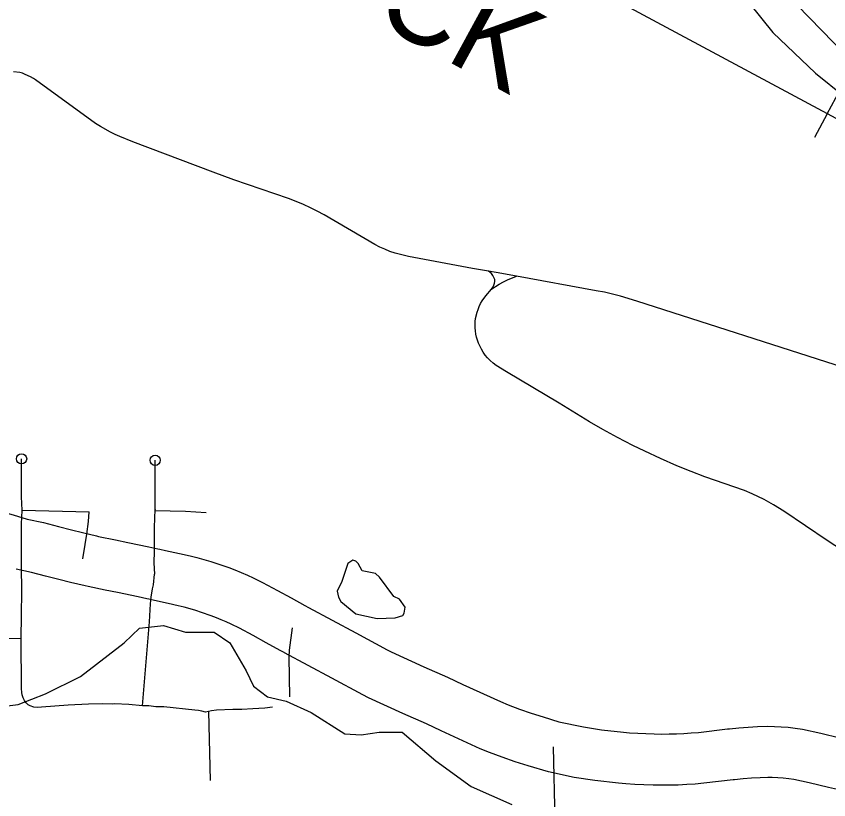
# Model space of a CAD drawing. Extents: x -19 to 366, y -4 to 359.
# Drawn here: x 146.496 to 147.247, y 194.662 to 195.386 of the extents above; entities that cross this region are included whole.
import ezdxf

# ---------------------------------------------------------------- set-up
doc = ezdxf.new("R2010")
doc.units = 0
for name, color, linetype in [('R_Contour Annot', 7, 'Continuous'), ('R_Striping', 7, 'Continuous'), ('R_Temp Easement', 7, 'Continuous'), ('R_Water Annot', 7, 'Continuous'), ('Sheet Fence', 7, 'Continuous')]:
    doc.layers.add(name, color=color, linetype=linetype)

msp = doc.modelspace()

# ---------------------------------------------------------------- linework, layer by layer
at = {"layer": 'R_Contour Annot'}
for points in [[(146.45397, 194.93573), (146.46855, 194.9318), (146.47489, 194.9305), (146.49329, 194.92562), (146.50622, 194.92162)], [(146.50622, 194.92162), (146.5212, 194.91826), (146.53507, 194.91468), (146.54698, 194.91151), (146.55728, 194.90905), (146.5701, 194.90602), (146.57206, 194.90561)], [(146.57206, 194.90561), (146.58788, 194.90234), (146.59928, 194.89996), (146.61877, 194.89591), (146.62689, 194.89413), (146.6289, 194.89369)], [(146.6289, 194.89369), (146.63396, 194.89258), (146.64698, 194.88974), (146.65681, 194.88747), (146.66317, 194.88593), (146.66964, 194.88419), (146.67605, 194.88229), (146.68242, 194.88023), (146.69251, 194.8767), (146.69831, 194.87452), (146.70409, 194.87216), (146.70978, 194.86966), (146.7152, 194.86711), (146.72383, 194.86298), (146.73774, 194.85559), (146.75012, 194.84867), (146.76275, 194.84173)], [(146.56247, 194.85925), (146.55981, 194.8598), (146.54634, 194.86299), (146.5354, 194.8656), (146.52306, 194.86888), (146.5101, 194.87223), (146.49585, 194.87542)], [(146.61874, 194.84744), (146.6167, 194.84789), (146.60889, 194.84961), (146.58963, 194.85361), (146.57825, 194.85598), (146.56247, 194.85925)], [(146.74001, 194.8002), (146.72716, 194.80726), (146.71507, 194.81402), (146.7025, 194.8207), (146.69489, 194.82434), (146.69017, 194.82656), (146.68563, 194.82856), (146.68106, 194.83042), (146.67636, 194.83218), (146.66731, 194.83536), (146.66205, 194.83706), (146.65676, 194.83862), (146.65143, 194.84006), (146.64591, 194.84139), (146.63662, 194.84354), (146.62384, 194.84632), (146.61874, 194.84744)], [(146.76275, 194.84173), (146.76621, 194.83983), (146.76641, 194.83972), (146.81013, 194.81637), (146.83893, 194.80087), (146.8427, 194.79885), (146.8728, 194.78505), (146.89487, 194.77543), (146.90905, 194.76875), (146.94377, 194.75283), (146.95081, 194.74997), (146.96151, 194.74592), (146.97225, 194.74218), (146.98325, 194.7387), (146.99787, 194.73422)], [(146.98808, 194.6879), (146.96929, 194.69346), (146.95734, 194.69724), (146.94535, 194.70141), (146.93352, 194.70589), (146.92499, 194.70935), (146.8891, 194.72581), (146.87532, 194.7323), (146.85347, 194.74182), (146.82162, 194.75643), (146.81653, 194.75916), (146.78775, 194.77464), (146.74405, 194.79799), (146.74363, 194.79822), (146.74001, 194.8002)], [(146.99787, 194.73422), (147.02048, 194.72944), (147.03725, 194.72684), (147.05747, 194.72461), (147.06313, 194.72414), (147.07077, 194.72363), (147.07837, 194.72326), (147.08605, 194.72303), (147.09281, 194.72292), (147.09969, 194.72295), (147.10657, 194.72312), (147.11342, 194.72342), (147.12029, 194.72387), (147.127, 194.72445), (147.15387, 194.72761), (147.15563, 194.72779), (147.16417, 194.72858), (147.17282, 194.72925), (147.18147, 194.72977), (147.19084, 194.73019), (147.1971, 194.72999), (147.20346, 194.72964), (147.20985, 194.72911), (147.21621, 194.72842), (147.22321, 194.72748), (147.24004, 194.72379), (147.25756, 194.71951)], [(147.26671, 194.66916), (147.24701, 194.67335), (147.22936, 194.67766), (147.21495, 194.68081), (147.21049, 194.68142), (147.20536, 194.68197), (147.2002, 194.6824), (147.19504, 194.68269), (147.19115, 194.68281), (147.18396, 194.68249), (147.17607, 194.68201), (147.16817, 194.6814), (147.16023, 194.68066), (147.15905, 194.68054), (147.13179, 194.67734), (147.12386, 194.67666), (147.11602, 194.67614), (147.10821, 194.67579), (147.10036, 194.6756), (147.09252, 194.67557), (147.08496, 194.67569), (147.07652, 194.67595), (147.06805, 194.67635), (147.05959, 194.67692), (147.05291, 194.67748), (147.03102, 194.67989), (147.01195, 194.68285), (146.98808, 194.6879)]]:
    msp.add_lwpolyline(points, dxfattribs=at)
at = {"layer": 'R_Striping'}
for p, q in [((146.50158, 194.92988), (146.56356, 194.92837)), ((146.67377, 194.74371), (146.6753, 194.68))]:
    msp.add_line(p, q, dxfattribs=at)
for points in [[(146.93267, 195.15076), (146.91798, 195.15325), (146.85861, 195.1643), (146.85246, 195.16568), (146.84637, 195.16727), (146.84158, 195.16896), (146.83688, 195.17087), (146.83227, 195.173), (146.82777, 195.17534), (146.78062, 195.20283), (146.77439, 195.20617), (146.76804, 195.2093), (146.76161, 195.21221), (146.75482, 195.21509), (146.74794, 195.21775), (146.69714, 195.2351), (146.67808, 195.24208), (146.60395, 195.27037), (146.5919, 195.27513), (146.58748, 195.27711), (146.58318, 195.27928), (146.574, 195.28432), (146.56922, 195.28729), (146.51388, 195.32746), (146.51187, 195.32877), (146.50913, 195.33029), (146.50439, 195.33259), (146.50185, 195.33364), (146.49923, 195.33425), (146.4935, 195.33481)], [(146.93554, 195.13393), (146.93706, 195.13627), (146.93775, 195.13782), (146.93822, 195.13945), (146.93848, 195.14113), (146.93852, 195.14283), (146.93778, 195.14484), (146.93677, 195.14673), (146.93553, 195.14848), (146.93267, 195.15076)], [(146.95873, 195.14599), (146.93996, 195.14954), (146.93267, 195.15076)], [(146.93554, 195.13393), (146.93909, 195.13652), (146.94274, 195.13881), (146.94654, 195.14089), (146.95041, 195.14276), (146.95873, 195.14599)], [(147.26181, 195.06135), (147.06978, 195.1229), (147.05475, 195.12748), (147.04735, 195.12942), (147.03991, 195.13114), (147.03238, 195.13262), (146.95873, 195.14599)], [(147.28041, 194.87916), (147.24601, 194.90182), (147.20582, 194.92875), (147.19633, 194.93467), (147.18754, 194.93963), (147.17665, 194.94492), (147.16952, 194.94801), (147.13293, 194.96063), (147.12002, 194.9655), (147.10698, 194.97089), (147.09176, 194.97745), (147.07728, 194.98419), (147.0661, 194.9897), (147.05196, 194.997), (147.03838, 195.00445), (147.0262, 195.01157), (146.99812, 195.02859), (146.94936, 195.05778), (146.93997, 195.06364), (146.93709, 195.06576), (146.93439, 195.06811), (146.9319, 195.07067), (146.92979, 195.07319), (146.92786, 195.07587), (146.92616, 195.07869), (146.92346, 195.08426), (146.92246, 195.08698), (146.92164, 195.08975), (146.92101, 195.09258), (146.92059, 195.09545), (146.92036, 195.09833), (146.92032, 195.10123), (146.92048, 195.10412), (146.92084, 195.10699), (146.92211, 195.11264), (146.92303, 195.1154), (146.92411, 195.11809), (146.92538, 195.1207), (146.92682, 195.12322), (146.93018, 195.12798), (146.93554, 195.13393)], [(146.50158, 194.92988), (146.50093, 194.94218), (146.50095, 194.97722)], [(146.62437, 194.9304), (146.62439, 194.94505), (146.62447, 194.95481), (146.62449, 194.97006), (146.6245, 194.97588)], [(146.50104, 194.89852), (146.50102, 194.9171), (146.5016, 194.92947)], [(146.5016, 194.92947), (146.50158, 194.92988)], [(146.55747, 194.88468), (146.55974, 194.89799), (146.56127, 194.90769), (146.5628, 194.91918), (146.56356, 194.92837)], [(146.62432, 194.92962), (146.62387, 194.92347), (146.62371, 194.91295), (146.6236, 194.90169), (146.62344, 194.8919), (146.62324, 194.88119), (146.62382, 194.87056)], [(146.62437, 194.9304), (146.62432, 194.92962)], [(146.62432, 194.92962), (146.65242, 194.92885), (146.67155, 194.92776)], [(146.50048, 194.81102), (146.50104, 194.83264), (146.50132, 194.85509), (146.5008, 194.87796), (146.50104, 194.89852)], [(146.61287, 194.74907), (146.61929, 194.82672), (146.6203, 194.84331), (146.62093, 194.84933), (146.62202, 194.85707), (146.62281, 194.8609), (146.62382, 194.87056)], [(146.74898, 194.75717), (146.74826, 194.79395), (146.74863, 194.80044), (146.75138, 194.82096)], [(146.50048, 194.81102), (146.47959, 194.8112), (146.4371, 194.81035)], [(146.50513, 194.75169), (146.50362, 194.75389), (146.50236, 194.75645), (146.5014, 194.75912), (146.50108, 194.7612), (146.50094, 194.76508), (146.50048, 194.81102)], [(146.56288, 194.75049), (146.54413, 194.74949), (146.51927, 194.7477), (146.51536, 194.74755), (146.51216, 194.74788), (146.50876, 194.74889), (146.50701, 194.74986), (146.50513, 194.75169)], [(146.61287, 194.74907), (146.6001, 194.75026), (146.58687, 194.75072), (146.58528, 194.75061), (146.57613, 194.75093), (146.56288, 194.75049)], [(146.62525, 194.74791), (146.61873, 194.74886), (146.61287, 194.74907)], [(146.67092, 194.74297), (146.66771, 194.74399), (146.66442, 194.74469), (146.66107, 194.74506), (146.63256, 194.74799), (146.62525, 194.74791)], [(146.73303, 194.74788), (146.72579, 194.74695), (146.71492, 194.74621), (146.70449, 194.74565), (146.6962, 194.74554), (146.68135, 194.74491), (146.67663, 194.74446), (146.67377, 194.74371)], [(146.67377, 194.74371), (146.67092, 194.74297)], [(147.02768, 194.41926), (147.02749, 194.4264), (147.02691, 194.4307), (147.02549, 194.43679), (147.02325, 194.44387), (147.02207, 194.44681), (147.02055, 194.44991), (147.01137, 194.4665), (147.00384, 194.48057), (147.00157, 194.48511), (147.00022, 194.48832), (146.99933, 194.49106), (146.99846, 194.49481), (146.99784, 194.49906), (146.99741, 194.50382), (146.99701, 194.51097), (146.99649, 194.52816), (146.99578, 194.56921), (146.99453, 194.64264), (146.99298, 194.71106)]]:
    msp.add_lwpolyline(points, dxfattribs=at)
for centre in [(146.50095, 194.97722), (146.6245, 194.97588)]:
    msp.add_circle(centre, 0.00473, dxfattribs=at)
at = {"layer": 'R_Temp Easement'}
for points in [[(147.20697, 195.40835), (147.25181, 195.36207), (147.27622, 195.33829), (147.30017, 195.32095), (147.33784, 195.29868), (147.40867, 195.26413), (147.44337, 195.24997), (147.49897, 195.23363), (147.54433, 195.21696), (147.62349, 195.18328), (147.6515, 195.17302), (147.67243, 195.16818), (147.74027, 195.15674), (147.78362, 195.14821), (147.83385, 195.13559), (147.89119, 195.11642), (147.91317, 195.10419), (147.95075, 195.08798), (147.98105, 195.07719), (148.0455, 195.05147)], [(147.17394, 195.39805), (147.19575, 195.37119), (147.23515, 195.33357), (147.26181, 195.31209), (147.31483, 195.27674), (147.33882, 195.26946), (147.36685, 195.25864), (147.40901, 195.24022), (147.49427, 195.20434), (147.55524, 195.18256), (147.5973, 195.17154), (147.61806, 195.1648), (147.68038, 195.1419), (147.72665, 195.12847), (147.77363, 195.1179)], [(146.84522, 194.85011), (146.8318, 194.86802), (146.82818, 194.8714), (146.81603, 194.87358), (146.81218, 194.88056), (146.81008, 194.88263), (146.80742, 194.88356), (146.80271, 194.88048), (146.79698, 194.86375), (146.79289, 194.85499), (146.79389, 194.84931), (146.79619, 194.84553), (146.81012, 194.83408)], [(146.81012, 194.83408), (146.82968, 194.82969), (146.84635, 194.83021), (146.85353, 194.83236), (146.85483, 194.83464), (146.85573, 194.84015), (146.85036, 194.8475), (146.84522, 194.85011)], [(146.45486, 194.74489), (146.49796, 194.75031), (146.52297, 194.76017), (146.55555, 194.7761), (146.59572, 194.80719), (146.61011, 194.82083), (146.63209, 194.82311), (146.65255, 194.81704), (146.67907, 194.81704), (146.69347, 194.80719), (146.70863, 194.7814), (146.71545, 194.767), (146.72833, 194.75714), (146.74576, 194.75335), (146.76879, 194.74273), (146.79986, 194.72302), (146.81501, 194.72226), (146.83169, 194.72453), (146.8529, 194.72453), (146.88397, 194.69799), (146.91656, 194.67449), (146.95445, 194.6578)]]:
    msp.add_lwpolyline(points, dxfattribs=at)
at = {"layer": 'R_Water Annot'}
for q in [(147.25781, 195.3182), (147.23417, 195.27414)]:
    msp.add_line((147.24599, 195.29617), q, dxfattribs=at)
for points in [[(147.94529, 195.04521), (147.83959, 195.09244), (147.80366, 195.10584), (147.7649, 195.11501), (147.7043, 195.12488), (147.6444, 195.13404), (147.60283, 195.14744), (147.3872, 195.23064), (147.28009, 195.27787), (146.88055, 195.49221)], [(147.28009, 195.27787), (146.88055, 195.49221)]]:
    msp.add_lwpolyline(points, dxfattribs=at)
at = {"layer": 'Sheet Fence'}
for points in [[(154.11585, 1.87092), (153.9063, 10.48743), (153.69602, 19.10409), (153.48501, 27.72087), (153.27327, 36.3378), (153.0608, 44.95486), (152.84759, 53.57206), (152.63366, 62.1894), (152.419, 70.80688), (152.20362, 79.42449), (151.98751, 88.04225), (151.77068, 96.66014), (151.55312, 105.27817), (151.33484, 113.89634), (151.11584, 122.51465), (150.89612, 131.13311), (150.67568, 139.7517), (150.45452, 148.37043), (150.23264, 156.98931), (150.01005, 165.60832), (149.78674, 174.22748), (149.56272, 182.84677), (149.33799, 191.46621), (149.11254, 200.0858), (148.88638, 208.70552), (148.65952, 217.32539), (148.43194, 225.9454), (148.20366, 234.56555), (147.97466, 243.18584), (147.74497, 251.80628), (147.51457, 260.42687), (147.28346, 269.04759), (147.05165, 277.66846), (146.81914, 286.28948), (146.58593, 294.91064), (146.35202, 303.53194), (146.11742, 312.15339), (145.88211, 320.77499), (145.64611, 329.39673), (145.40941, 338.01861), (145.17202, 346.64065)], [(146.77834, 1.69699), (146.57878, 10.31313), (146.37852, 18.92942), (146.17757, 27.54584), (145.97591, 36.16241), (145.77356, 44.77911), (145.57052, 53.39596), (145.36679, 62.01295), (145.16236, 70.63008), (144.95724, 79.24735), (144.75142, 87.86477), (144.54492, 96.48232), (144.33773, 105.10002), (144.12986, 113.71787), (143.92129, 122.33585), (143.71204, 130.95398), (143.5021, 139.57225), (143.29148, 148.19067), (143.08018, 156.80923), (142.8682, 165.42794), (142.65553, 174.04679), (142.44218, 182.66579), (142.22816, 191.28493), (142.01345, 199.90421), (141.79807, 208.52365), (141.58202, 217.14322), (141.36528, 225.76295), (141.14788, 234.38282), (140.9298, 243.00284), (140.71105, 251.623), (140.49162, 260.24332), (140.27153, 268.86377), (140.05077, 277.48438), (139.82934, 286.10514), (139.60724, 294.72604), (139.38447, 303.34709), (139.16105, 311.96829), (138.93695, 320.58964), (138.7122, 329.21114), (138.48678, 337.83278), (138.2607, 346.45458)], [(0, 189.51617), (7.11214, 189.52059), (14.22427, 189.53386), (21.33637, 189.55597), (28.44845, 189.58693), (35.56048, 189.62672), (42.67245, 189.67537), (49.78436, 189.73285), (56.89619, 189.79918), (64.00793, 189.87436), (71.11958, 189.95838), (78.23111, 190.05124), (85.34253, 190.15294), (92.45381, 190.26349), (99.56495, 190.38288), (106.67593, 190.51112), (113.78675, 190.6482), (120.89739, 190.79412), (128.00785, 190.94888), (135.11811, 191.11248), (142.22816, 191.28493), (149.33799, 191.46621), (156.44759, 191.65634), (163.55694, 191.85531), (170.66605, 192.06312), (177.77489, 192.27977), (184.88345, 192.50526), (191.99173, 192.73959), (199.09971, 192.98276), (206.20739, 193.23477), (213.31474, 193.49561), (220.42177, 193.7653), (227.52845, 194.04382), (234.63479, 194.33118), (241.74076, 194.62738), (248.84635, 194.93241), (255.95157, 195.24628), (263.05638, 195.56898), (270.16079, 195.90052), (277.26478, 196.24089), (284.36834, 196.5901), (291.47147, 196.94814), (298.57414, 197.31501), (305.67635, 197.69072), (312.77809, 198.07525), (319.87934, 198.46862), (326.9801, 198.87082), (334.08035, 199.28185), (341.18009, 199.7017)]]:
    msp.add_spline(points, degree=3, dxfattribs=at)

# ---------------------------------------------------------------- texts
at = {"layer": 'R_Water Annot'}
msp.add_text('ROCK', height=0.08, rotation=331.39687, dxfattribs=at).set_placement((146.68235, 195.46064))

doc.saveas('drawing.dxf')
